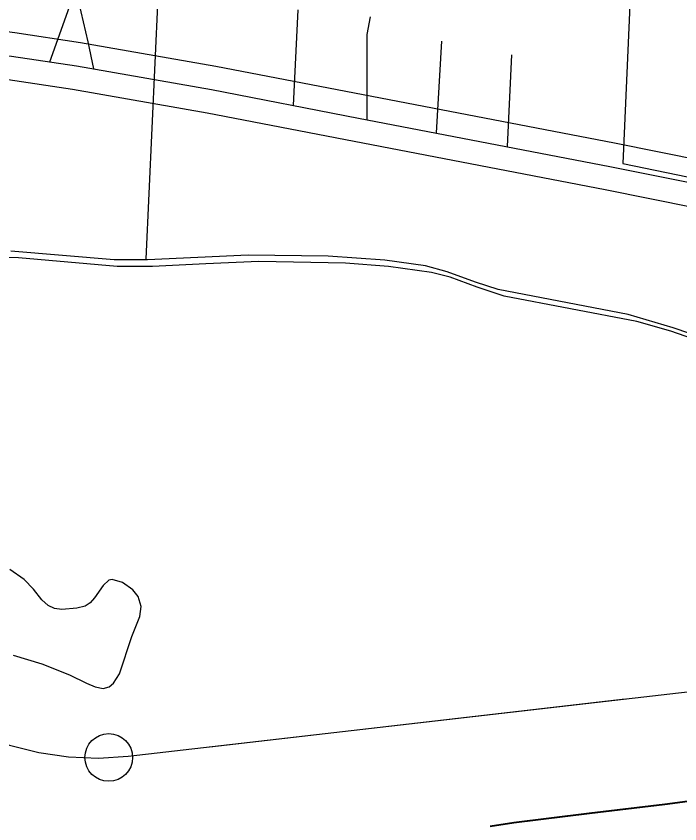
# Model space of a CAD drawing. Extents: x 1219626 to 1426462, y 456797 to 752399.
# Drawn here: x 1290978 to 1293754, y 515601 to 518983 of the extents above; entities that cross this region are included whole.
import ezdxf

# ---------------------------------------------------------------- set-up
doc = ezdxf.new("R2010")
doc.units = 0
for name, color, linetype in [('Cities Incorporated Area', 7, 'Continuous'), ('City Streets', 7, 'Continuous'), ('Coastal Waterway', 7, 'Continuous'), ('Islands Coastal', 7, 'Continuous'), ('Lakes and Ponds', 7, 'Continuous'), ('Military Bases', 7, 'Continuous'), ('Narrow River Creek and Branch and Slough', 7, 'Continuous'), ('Section Lines', 7, 'Continuous'), ('US Route Divided Highway Outline and Fill', 7, 'Continuous'), ('US Routes Highway Center Lines', 7, 'Continuous')]:
    doc.layers.add(name, color=color, linetype=linetype)

msp = doc.modelspace()

# ---------------------------------------------------------------- linework, layer by layer
at = {"layer": 'Cities Incorporated Area'}
for p, q in [((1293599.1, 520260), (1293515.2, 518366.3)), ((1293599.1, 520260), (1293515.2, 518366.3)), ((1293515.2, 518366.3), (1294327.3, 518198.2)), ((1293515.2, 518366.3), (1294327.9, 518198.6))]:
    msp.add_line(p, q, dxfattribs=at)
msp.add_lwpolyline([(1293927.2, 517609.4), (1293726.6, 517678.7), (1293538.6, 517734), (1292994.6, 517838.5), (1292899.1, 517869.5), (1292780.9, 517912.9), (1292689.8, 517937.5), (1292519.8, 517961), (1292282.8, 517977.6), (1291947.5, 517983.1), (1291527.7, 517963.3), (1291388.1, 517963.1), (1290954.9, 517999.6)], dxfattribs=at)
at = {"layer": 'City Streets'}
for p, q in [((1292156.4, 519010.3), (1292136.3, 518609.6)), ((1292756.4, 518878.5), (1292734.1, 518494.1)), ((1293049.4, 518821.3), (1293031.9, 518436.8))]:
    msp.add_line(p, q, dxfattribs=at)
for points in [[(1291118, 518791.9), (1291214.9, 519063.2), (1291227.1, 519159.4), (1291253.1, 519721.2), (1291260, 519892.8), (1291267, 519945.7), (1291281.7, 519991.7), (1291300.8, 520035), (1291330.2, 520092.2), (1291356.3, 520139.9), (1291374.5, 520185.9), (1291387.5, 520263.9), (1291393.3, 520346.7)], [(1291301.8, 518762.3), (1291278.2, 518875.9), (1291229.7, 519086.6)], [(1292446, 518549.5), (1292446, 518906.3), (1292459.9, 518980.8)]]:
    msp.add_lwpolyline(points, dxfattribs=at)
at = {"layer": 'Coastal Waterway'}
msp.add_circle((1291364.8, 515879), 99.8, dxfattribs=at)
at = {"layer": 'Islands Coastal'}
for points in [[(1290965.3, 516307), (1291084.4, 516270.5), (1291201.2, 516225.8), (1291272.4, 516190.1), (1291307.4, 516174.2), (1291341.9, 516168.3), (1291367.1, 516175.1), (1291385.1, 516189.6), (1291409.7, 516229.5), (1291460.8, 516386.3), (1291494.5, 516469.8), (1291500.4, 516511.8), (1291488.6, 516552.9), (1291465.9, 516581), (1291421.9, 516611.2), (1291379.6, 516624.2), (1291365.2, 516621.1), (1291341.1, 516598.6), (1291305.2, 516547.9), (1291286.5, 516526), (1291266.6, 516513.2), (1291231, 516504.1), (1291168.3, 516498.5), (1291138.1, 516503.2), (1291111.9, 516515.2), (1291085.2, 516539.5), (1291050.7, 516583.2), (1291010.8, 516624.2), (1290951.4, 516665.5)], [(1292960, 515593), (1293059.4, 515607.7), (1293375.2, 515647.6), (1293691.4, 515685.5), (1293901.9, 515712.8)]]:
    msp.add_lwpolyline(points, dxfattribs=at)
at = {"layer": 'Lakes and Ponds'}
msp.add_lwpolyline([(1293928, 517589.8), (1293716.6, 517663.7), (1293573.7, 517704.9), (1293296.6, 517758.3), (1293019.5, 517811.3), (1292905.8, 517848.2), (1292793.2, 517890.3), (1292715.5, 517910.1), (1292535.3, 517935), (1292354.8, 517948.8), (1291993.5, 517955.7), (1291770.8, 517946.8), (1291548, 517934.7), (1291399.6, 517935.2), (1291193.6, 517953.6), (1290987.4, 517971.6), (1290529.2, 517985.8)], dxfattribs=at)
at = {"layer": 'Military Bases'}
msp.add_lwpolyline([(1292960.5, 515590), (1293059.8, 515604.7), (1293375.6, 515644.6), (1293691.8, 515682.5), (1293902.3, 515709.8), (1294033.8, 515729.4), (1294165, 515751.5), (1294427.1, 515797.9), (1294602.1, 515826.7), (1294735.8, 515845.2), (1294870.4, 515859.5), (1294960.3, 515866.5), (1295080.1, 515872.2), (1295148.5, 515873.5), (1295226.5, 515873.2), (1295315.1, 515870.3), (1295405.3, 515862.4), (1295494.8, 515848.2), (1295554.3, 515835.9), (1295633.5, 515816.9), (1295949.6, 515728.7), (1296040.4, 515705.8), (1296103.9, 515692.5)], dxfattribs=at)
at = {"layer": 'Narrow River Creek and Branch and Slough'}
msp.add_line((1291446.8, 515884.1), (1294336.4, 516217.5), dxfattribs=at)
for points in [[(1292656.6, 516023.7), (1293525.8, 516124)], [(1291787.4, 515923.4), (1292656.6, 516023.7)], [(1290897.1, 515949.2), (1290950.1, 515931.2), (1291071.7, 515899.9), (1291196, 515881.6), (1291321.5, 515876.3), (1291446.8, 515884.1)]]:
    msp.add_lwpolyline(points, dxfattribs=at)
at = {"layer": 'Section Lines'}
msp.add_line((1291751.2, 522972.4), (1291519.9, 517967.5), dxfattribs=at)
at = {"layer": 'US Route Divided Highway Outline and Fill'}
for points in [[(1280888.2, 519565.9), (1281662, 519520.3), (1282801.1, 519446.4), (1283959.5, 519380.2), (1285265, 519304.1), (1286389.9, 519236.7), (1287562.5, 519171.5), (1288760, 519106.2), (1289561.5, 519049.7), (1290020.5, 519020.2), (1290290.8, 518994), (1290633.7, 518959), (1290972, 518915.2), (1291246, 518873.6), (1291813.2, 518774.3), (1292429.2, 518654.6), (1293480.7, 518452.3), (1294608.9, 518225.2)], [(1294570.4, 518028.9), (1293442, 518256.1), (1292391.3, 518458.2), (1291776.9, 518577.6), (1291213.7, 518676.2), (1290944.1, 518717.2), (1290610.7, 518760.3), (1290271, 518794.9), (1290004.4, 518820.8), (1289548.1, 518850.1), (1288747.5, 518906.6), (1287551.5, 518971.8), (1286378.4, 519037), (1285253.2, 519104.4), (1283947.9, 519180.5), (1282788.9, 519246.8), (1281649.7, 519320.7), (1280871.3, 519366.5)]]:
    msp.add_lwpolyline(points, dxfattribs=at)
at = {"layer": 'US Routes Highway Center Lines'}
msp.add_lwpolyline([(1280879.8, 519466.2), (1281655.8, 519420.5), (1282795, 519346.6), (1283953.7, 519280.3), (1285259.1, 519204.2), (1286384.1, 519136.8), (1287557, 519071.6), (1288753.7, 519006.4), (1289554.8, 518949.9), (1290012.4, 518920.5), (1290280.9, 518894.4), (1290622.2, 518859.7), (1290958.1, 518816.2), (1291229.8, 518774.9), (1291795, 518676), (1292410.3, 518556.4), (1293461.4, 518354.2), (1294589.6, 518127)], dxfattribs=at)

doc.saveas('drawing.dxf')
